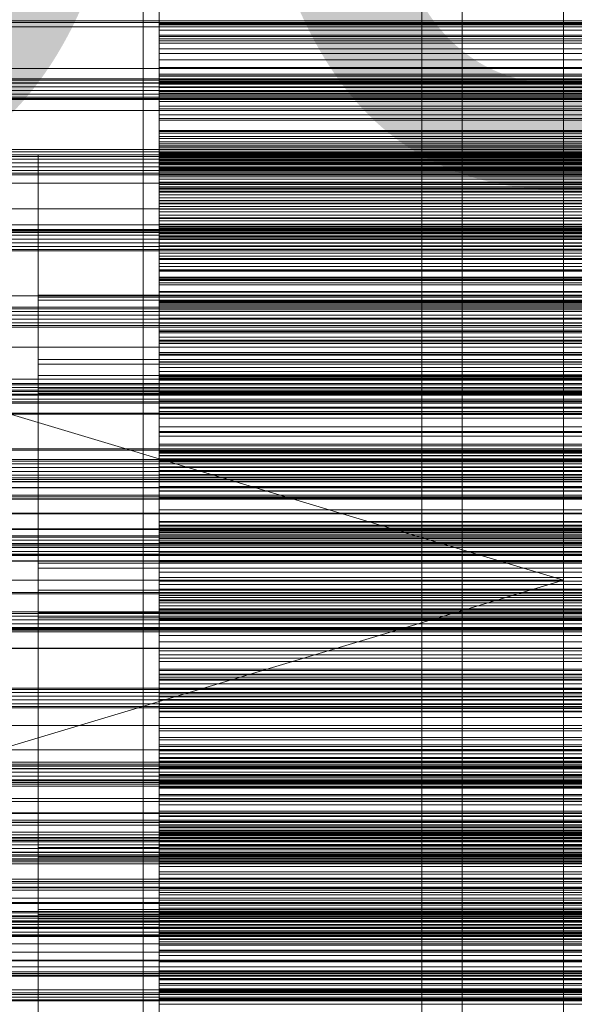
# Model space of a CAD drawing. Header units: millimetres. Extents: x -4395 to 65662, y -65530 to 6847.
# Tile 311 of 656: x 515 to 653, y -34305 to -34061. Entities that reach past the tile are written whole.
import ezdxf

# ---------------------------------------------------------------- set-up
doc = ezdxf.new("R2010")
doc.units = ezdxf.units.MM
for name, color, linetype, lineweight in [('COTAS_O', 1, 'Continuous', 0), ('COTAS_P', 1, 'Continuous', 0), ('frontal_briquetadora', 7, 'Continuous', 0), ('frontal_C02', 7, 'Continuous', 0), ('frontal_C03', 7, 'Continuous', 0), ('frontal_mezcladora', 7, 'Continuous', 0), ('frontal_secador', 7, 'Continuous', 0)]:
    doc.layers.add(name, color=color, linetype=linetype, lineweight=lineweight)
doc.dimstyles.new('R19_100', dxfattribs={"dimtxt": 250, "dimasz": 150, "dimexe": 150, "dimexo": 80, "dimgap": 100, "dimtad": 1, "dimtih": 1, "dimtoh": 1, "dimdsep": 46, "dimcen": 0.09, "dimadec": 0, "dimazin": 0, "dimtfac": 1, "dimtdec": 4, "dimtofl": 0, "dimtmove": 0, "dimatfit": 3, "dimfxl": 1, "dimtolj": 1, "dimtzin": 0, "dimarcsym": 0})

# ---------------------------------------------------------------- blocks, each defined once
blk = doc.blocks.new('DIM_R33_43')
at = {"layer": 'COTAS_O'}
for p, q in [((-1725, -33700), (-1575, -33655)), ((1725, -33700), (1575, -33655)), ((-1725, -34400), (-1725, -33700)), ((-1725, -33700), (1725, -33700)), ((-1725, -33700), (-1575, -33745)), ((1725, -33700), (1575, -33745)), ((1725, -34400), (1725, -33700))]:
    blk.add_line(p, q, dxfattribs=at)
blk.add_text('3450 O', height=250, dxfattribs=at).set_placement((0, -33600))
blk = doc.blocks.new('DIM_R33_44')
at = {"layer": 'COTAS_P'}
for p, q in [((-150, -32200), (550, -32200)), ((550, -32200), (505, -32350)), ((550, -34800), (550, -32200)), ((550, -32200), (595, -32350)), ((550, -34800), (505, -34650)), ((550, -34800), (595, -34650)), ((-150, -34800), (550, -34800))]:
    blk.add_line(p, q, dxfattribs=at)
blk.add_text('2600 P', height=250, rotation=90, dxfattribs=at).set_placement((450, -33500))
blk = doc.blocks.new('DIM_R33_47')
at = {"layer": 'COTAS_O'}
for p, q in [((-650, -34200), (-500, -34155)), ((650, -34200), (500, -34155)), ((-650, -34900), (-650, -34200)), ((-650, -34200), (650, -34200)), ((-650, -34200), (-500, -34245)), ((650, -34200), (500, -34245)), ((650, -34900), (650, -34200))]:
    blk.add_line(p, q, dxfattribs=at)
blk.add_text('1300 O', height=250, dxfattribs=at).set_placement((0, -34100))

msp = doc.modelspace()

# ---------------------------------------------------------------- linework, layer by layer
at = {"layer": 'frontal_briquetadora'}
for p, q in [((550, -34062.66), (550, -34048.703)), ((550, -34065.181), (550, -34050.982)), ((550, -34053.343), (550, -34065.238)), ((550, -34054.391), (550, -34066.654)), ((550, -34068.572), (550, -34055.971)), ((550, -34065.565), (550, -34057.376)), ((550, -34062.309), (550, -34058.334)), ((550, -34067.177), (550, -34058.719)), ((550, -34060.778), (550, -34074.849)), ((550, -34061.366), (550, -34062.574)), ((550, -34066.121), (550, -34062.309)), ((750, -34062.309), (550, -34062.309)), ((750, -34062.574), (550, -34062.574)), ((550, -34062.574), (550, -34063.966)), ((550, -34076.872), (550, -34062.66)), ((550, -34062.66), (750, -34062.66)), ((750, -34063.966), (550, -34063.966)), ((550, -34063.966), (550, -34065.565)), ((550, -34079.226), (550, -34065.181)), ((550, -34065.181), (750, -34065.181)), ((550, -34065.238), (550, -34075.388)), ((550, -34065.238), (750, -34065.238)), ((750, -34065.565), (550, -34065.565)), ((550, -34069.755), (550, -34066.121)), ((750, -34066.121), (550, -34066.121)), ((550, -34066.654), (550, -34077.28)), ((550, -34066.654), (750, -34066.654)), ((550, -34071.299), (550, -34067.177)), ((750, -34067.177), (550, -34067.177)), ((550, -34079.648), (550, -34068.572)), ((550, -34068.572), (750, -34068.572)), ((550, -34073.184), (550, -34069.755)), ((750, -34069.755), (550, -34069.755)), ((550, -34075.275), (550, -34071.299)), ((750, -34071.299), (550, -34071.299)), ((550, -34081.632), (550, -34073.184)), ((750, -34073.184), (550, -34073.184)), ((550, -34074.849), (550, -34089.04)), ((550, -34074.849), (750, -34074.849)), ((550, -34079.097), (550, -34075.275)), ((750, -34075.275), (550, -34075.275)), ((550, -34075.388), (550, -34083.402)), ((550, -34075.388), (750, -34075.388)), ((550, -34084.911), (550, -34076.214)), ((750, -34076.214), (550, -34076.214)), ((550, -34076.214), (550, -34076.693)), ((750, -34076.693), (550, -34076.693)), ((550, -34076.693), (550, -34077.327)), ((550, -34090.793), (550, -34076.872)), ((550, -34076.872), (750, -34076.872)), ((550, -34077.28), (550, -34085.86)), ((550, -34077.28), (750, -34077.28)), ((750, -34077.327), (550, -34077.327)), ((550, -34077.327), (550, -34078.126)), ((750, -34078.126), (550, -34078.126)), ((550, -34078.126), (550, -34079.098)), ((550, -34082.751), (550, -34079.097)), ((750, -34079.098), (550, -34079.098)), ((550, -34079.098), (550, -34080.258)), ((550, -34092.577), (550, -34079.226)), ((550, -34079.226), (750, -34079.226)), ((550, -34088.773), (550, -34079.648)), ((550, -34079.648), (750, -34079.648)), ((750, -34080.258), (550, -34080.258)), ((550, -34080.258), (550, -34081.632)), ((750, -34081.632), (550, -34081.632)), ((550, -34086.22), (550, -34082.751)), ((750, -34082.751), (550, -34082.751)), ((550, -34083.402), (550, -34088.971)), ((550, -34083.402), (750, -34083.402)), ((550, -34088.88), (550, -34084.911)), ((750, -34084.911), (550, -34084.911)), ((550, -34085.86), (550, -34092.064)), ((550, -34085.86), (750, -34085.86)), ((550, -34089.479), (550, -34086.22)), ((750, -34086.22), (550, -34086.22)), ((550, -34095.598), (550, -34088.773)), ((550, -34088.773), (750, -34088.773)), ((550, -34092.698), (550, -34088.88)), ((750, -34088.88), (550, -34088.88)), ((550, -34088.971), (550, -34090.256)), ((550, -34088.971), (750, -34088.971)), ((550, -34089.04), (550, -34102.804)), ((550, -34089.04), (750, -34089.04)), ((550, -34098.165), (550, -34089.479)), ((750, -34089.479), (550, -34089.479)), ((550, -34090.256), (550, -34091.623)), ((550, -34090.256), (750, -34090.256)), ((550, -34103.889), (550, -34090.793)), ((550, -34090.793), (750, -34090.793)), ((550, -34091.623), (550, -34093.074)), ((550, -34091.623), (750, -34091.623)), ((550, -34092.064), (550, -34093.54)), ((550, -34092.064), (750, -34092.064)), ((550, -34104.721), (550, -34092.577)), ((550, -34092.577), (750, -34092.577)), ((550, -34096.357), (550, -34092.698)), ((750, -34092.698), (550, -34092.698)), ((550, -34093.074), (550, -34094.607)), ((550, -34093.074), (750, -34093.074)), ((550, -34093.54), (550, -34095.098)), ((550, -34093.54), (750, -34093.54)), ((520, -34096.156), (520, -34095.002)), ((520, -34095.002), (520, -34095.959)), ((520, -34097.371), (520, -34095.264)), ((520, -34095.959), (520, -34099.014)), ((520, -34099.407), (520, -34096.156)), ((550, -34103.103), (550, -34094.189)), ((750, -34094.189), (550, -34094.189)), ((550, -34094.189), (550, -34094.417)), ((750, -34094.417), (550, -34094.417)), ((550, -34094.417), (550, -34094.804)), ((550, -34094.607), (550, -34096.221)), ((550, -34094.607), (750, -34094.607)), ((750, -34094.804), (550, -34094.804)), ((550, -34094.804), (550, -34095.36)), ((550, -34095.959), (550, -34095.002)), ((550, -34095.002), (550, -34096.156)), ((550, -34095.098), (550, -34096.737)), ((550, -34095.098), (750, -34095.098)), ((550, -34097.371), (550, -34095.264)), ((750, -34095.36), (550, -34095.36)), ((550, -34095.36), (550, -34096.093)), ((550, -34097.262), (550, -34095.598)), ((550, -34095.598), (750, -34095.598)), ((550, -34099.014), (550, -34095.959)), ((750, -34096.093), (550, -34096.093)), ((550, -34096.093), (550, -34097.02)), ((550, -34096.156), (550, -34099.407)), ((550, -34096.221), (550, -34097.916)), ((550, -34096.221), (750, -34096.221)), ((520, -34101.561), (520, -34097.371)), ((550, -34099.843), (550, -34096.357)), ((750, -34096.357), (550, -34096.357)), ((550, -34096.737), (550, -34098.457)), ((550, -34096.737), (750, -34096.737)), ((750, -34097.02), (550, -34097.02)), ((550, -34097.02), (550, -34098.165)), ((550, -34099.007), (550, -34097.262)), ((550, -34097.262), (750, -34097.262)), ((550, -34101.561), (550, -34097.371)), ((550, -34097.916), (550, -34099.69)), ((550, -34097.916), (750, -34097.916)), ((750, -34098.165), (550, -34098.165)), ((550, -34098.457), (550, -34100.257)), ((550, -34098.457), (750, -34098.457)), ((520, -34099.014), (520, -34104.133)), ((520, -34104.716), (520, -34099.407)), ((550, -34100.831), (550, -34099.007)), ((550, -34099.007), (750, -34099.007)), ((550, -34104.133), (550, -34099.014)), ((550, -34099.407), (550, -34104.716)), ((550, -34099.69), (550, -34101.544)), ((550, -34099.69), (750, -34099.69)), ((550, -34103.14), (550, -34099.843)), ((750, -34099.843), (550, -34099.843)), ((550, -34100.257), (550, -34102.135)), ((550, -34100.257), (750, -34100.257)), ((550, -34102.733), (550, -34100.831)), ((550, -34100.831), (750, -34100.831)), ((520, -34107.784), (520, -34101.561)), ((550, -34101.544), (550, -34103.477)), ((550, -34101.544), (750, -34101.544)), ((550, -34107.784), (550, -34101.561)), ((550, -34102.135), (550, -34104.091)), ((550, -34102.135), (750, -34102.135)), ((550, -34104.714), (550, -34102.733)), ((550, -34102.733), (750, -34102.733)), ((550, -34102.804), (550, -34115.613)), ((550, -34102.804), (750, -34102.804)), ((550, -34106.909), (550, -34103.103)), ((750, -34103.103), (550, -34103.103)), ((550, -34106.22), (550, -34103.14)), ((750, -34103.14), (550, -34103.14)), ((550, -34103.477), (550, -34105.486)), ((550, -34103.477), (750, -34103.477)), ((520, -34104.133), (520, -34111.255)), ((520, -34112.022), (520, -34104.716)), ((550, -34115.656), (550, -34103.889)), ((550, -34103.889), (750, -34103.889)), ((550, -34104.091), (550, -34106.125)), ((550, -34104.091), (750, -34104.091)), ((550, -34111.255), (550, -34104.133)), ((550, -34106.771), (550, -34104.714)), ((550, -34104.714), (750, -34104.714)), ((550, -34104.716), (550, -34112.022)), ((550, -34115.191), (550, -34104.721)), ((550, -34104.721), (750, -34104.721)), ((550, -34105.486), (550, -34107.573)), ((550, -34105.486), (750, -34105.486)), ((520, -34115.968), (520, -34107.784)), ((550, -34106.125), (550, -34108.235)), ((550, -34106.125), (750, -34106.125)), ((550, -34115.124), (550, -34106.22)), ((750, -34106.22), (550, -34106.22)), ((550, -34108.904), (550, -34106.771)), ((550, -34106.771), (750, -34106.771)), ((550, -34110.56), (550, -34106.909)), ((750, -34106.909), (550, -34106.909)), ((550, -34107.573), (550, -34109.735)), ((550, -34107.573), (750, -34107.573)), ((550, -34115.968), (550, -34107.784)), ((550, -34108.235), (550, -34110.42)), ((550, -34108.235), (750, -34108.235)), ((550, -34111.113), (550, -34108.904)), ((550, -34108.904), (750, -34108.904)), ((550, -34109.735), (550, -34111.971)), ((550, -34109.735), (750, -34109.735)), ((550, -34110.42), (550, -34112.679)), ((550, -34110.42), (750, -34110.42)), ((550, -34114.047), (550, -34110.56)), ((750, -34110.56), (550, -34110.56)), ((520, -34111.255), (520, -34120.296)), ((520, -34121.239), (520, -34112.022)), ((550, -34113.395), (550, -34111.113)), ((550, -34111.113), (750, -34111.113)), ((550, -34120.296), (550, -34111.255)), ((550, -34111.971), (550, -34114.281)), ((550, -34111.971), (750, -34111.971)), ((550, -34112.022), (550, -34121.239)), ((550, -34112.599), (550, -34112.576)), ((750, -34112.576), (550, -34112.576)), ((550, -34112.576), (550, -34112.716)), ((550, -34121.71), (550, -34112.599)), ((750, -34112.599), (550, -34112.599)), ((550, -34112.679), (550, -34115.012)), ((550, -34112.679), (750, -34112.679)), ((750, -34112.716), (550, -34112.716)), ((550, -34112.716), (550, -34113.027)), ((750, -34113.027), (550, -34113.027)), ((550, -34113.027), (550, -34113.519)), ((550, -34115.75), (550, -34113.395)), ((550, -34113.395), (750, -34113.395)), ((750, -34113.519), (550, -34113.519)), ((550, -34113.519), (550, -34114.21)), ((550, -34117.358), (550, -34114.047)), ((750, -34114.047), (550, -34114.047)), ((750, -34114.21), (550, -34114.21)), ((550, -34114.21), (550, -34115.124)), ((550, -34114.281), (550, -34116.664)), ((550, -34114.281), (750, -34114.281)), ((550, -34115.012), (550, -34117.417)), ((550, -34115.012), (750, -34115.012)), ((750, -34115.124), (550, -34115.124)), ((550, -34123.584), (550, -34115.191)), ((550, -34115.191), (750, -34115.191)), ((550, -34115.613), (550, -34126.974)), ((550, -34115.613), (750, -34115.613)), ((550, -34125.641), (550, -34115.656)), ((550, -34115.656), (750, -34115.656)), ((550, -34118.177), (550, -34115.75)), ((550, -34115.75), (750, -34115.75)), ((520, -34126.016), (520, -34115.968)), ((520, -34120.227), (520, -34117.813)), ((520, -34120.031), (520, -34117.866)), ((520, -34117.866), (520, -34118.139)), ((520, -34118.139), (520, -34120.796)), ((550, -34126.016), (550, -34115.968)), ((550, -34116.664), (550, -34119.118)), ((550, -34116.664), (750, -34116.664)), ((550, -34120.474), (550, -34117.358)), ((750, -34117.358), (550, -34117.358)), ((550, -34117.417), (550, -34119.893)), ((550, -34117.417), (750, -34117.417)), ((550, -34120.675), (550, -34118.177)), ((550, -34118.177), (750, -34118.177)), ((520, -34124.205), (520, -34120.031)), ((520, -34124.576), (520, -34120.227)), ((520, -34120.296), (520, -34131.152)), ((550, -34119.118), (550, -34126.503)), ((550, -34119.118), (750, -34119.118)), ((550, -34119.893), (550, -34122.44)), ((550, -34119.893), (750, -34119.893)), ((550, -34131.152), (550, -34120.296)), ((550, -34123.368), (550, -34120.474)), ((750, -34120.474), (550, -34120.474)), ((520, -34120.796), (520, -34125.31)), ((520, -34132.258), (520, -34121.239)), ((550, -34123.243), (550, -34120.675)), ((550, -34120.675), (750, -34120.675)), ((550, -34121.239), (550, -34132.258)), ((550, -34125.343), (550, -34121.71)), ((750, -34121.71), (550, -34121.71)), ((550, -34122.44), (550, -34125.055)), ((550, -34122.44), (750, -34122.44)), ((520, -34129.561), (520, -34124.205)), ((520, -34130), (520, -34124.576)), ((520, -34125.31), (520, -34130.788)), ((550, -34125.879), (550, -34123.243)), ((550, -34123.243), (750, -34123.243)), ((550, -34132.468), (550, -34123.368)), ((750, -34123.368), (550, -34123.368)), ((550, -34129.579), (550, -34123.584)), ((550, -34123.584), (750, -34123.584)), ((550, -34125.055), (550, -34133.026)), ((550, -34125.055), (750, -34125.055)), ((550, -34128.818), (550, -34125.343)), ((750, -34125.343), (550, -34125.343)), ((520, -34137.811), (520, -34126.016)), ((550, -34133.462), (550, -34125.641)), ((550, -34125.641), (750, -34125.641)), ((550, -34128.583), (550, -34125.879)), ((550, -34125.879), (750, -34125.879)), ((550, -34137.811), (550, -34126.016)), ((550, -34126.503), (550, -34131.376)), ((550, -34126.503), (750, -34126.503)), ((550, -34126.974), (550, -34136.452)), ((550, -34126.974), (750, -34126.974)), ((520, -34129.561), (750, -34129.561)), ((520, -34135.039), (520, -34129.561)), ((520, -34130), (750, -34130)), ((520, -34130), (520, -34135.424)), ((550, -34131.352), (550, -34128.583)), ((550, -34128.583), (750, -34128.583)), ((550, -34132.125), (550, -34128.818)), ((750, -34128.818), (550, -34128.818)), ((550, -34132.944), (550, -34129.579)), ((550, -34129.579), (750, -34129.579)), ((520, -34130.788), (750, -34130.788)), ((520, -34130.788), (520, -34136.144)), ((520, -34131.152), (520, -34143.694)), ((520, -34144.951), (520, -34132.258)), ((550, -34131.126), (550, -34131.018)), ((750, -34131.018), (550, -34131.018)), ((550, -34131.018), (550, -34131.084)), ((750, -34131.084), (550, -34131.084)), ((550, -34131.084), (550, -34131.335)), ((550, -34131.4), (550, -34131.126)), ((750, -34131.126), (550, -34131.126)), ((550, -34143.694), (550, -34131.152)), ((750, -34131.335), (550, -34131.335)), ((550, -34131.335), (550, -34131.787)), ((550, -34139.891), (550, -34131.352)), ((550, -34131.352), (750, -34131.352)), ((550, -34131.376), (550, -34133.551)), ((550, -34131.376), (750, -34131.376)), ((550, -34140.685), (550, -34131.4)), ((750, -34131.4), (550, -34131.4)), ((750, -34131.787), (550, -34131.787)), ((550, -34131.787), (550, -34132.468)), ((550, -34135.252), (550, -34132.125)), ((750, -34132.125), (550, -34132.125)), ((550, -34132.258), (550, -34144.951)), ((750, -34132.468), (550, -34132.468)), ((520, -34135.877), (520, -34133.712)), ((520, -34133.712), (520, -34133.985)), ((520, -34133.985), (520, -34136.641)), ((520, -34139.553), (520, -34135.039)), ((550, -34133.551), (550, -34132.944)), ((550, -34132.944), (750, -34132.944)), ((550, -34133.026), (550, -34138.548)), ((550, -34133.026), (750, -34133.026)), ((550, -34138.817), (550, -34133.462)), ((550, -34133.462), (750, -34133.462)), ((550, -34133.551), (750, -34133.551)), ((550, -34138.18), (550, -34135.252)), ((750, -34135.252), (550, -34135.252)), ((520, -34135.424), (520, -34139.773)), ((520, -34140.051), (520, -34135.877)), ((520, -34136.144), (520, -34140.318)), ((520, -34136.641), (520, -34141.156)), ((520, -34139.653), (520, -34137.24)), ((550, -34136.452), (550, -34143.68)), ((550, -34136.452), (750, -34136.452)), ((520, -34151.214), (520, -34137.811)), ((520, -34142.21), (520, -34139.553)), ((520, -34144.003), (520, -34139.653)), ((520, -34139.773), (520, -34142.187)), ((520, -34145.407), (520, -34140.051)), ((550, -34151.214), (550, -34137.811)), ((550, -34140.882), (550, -34138.18)), ((750, -34138.18), (550, -34138.18)), ((550, -34138.548), (550, -34141.41)), ((550, -34138.548), (750, -34138.548)), ((550, -34141.501), (550, -34138.817)), ((550, -34138.817), (750, -34138.817)), ((550, -34146.05), (550, -34139.891)), ((550, -34139.891), (750, -34139.891)), ((520, -34140.318), (520, -34142.483)), ((520, -34142.991), (520, -34140.827)), ((520, -34140.827), (520, -34141.1)), ((520, -34141.1), (520, -34143.756)), ((520, -34141.156), (520, -34146.634)), ((520, -34142.483), (520, -34142.21)), ((550, -34144.137), (550, -34140.685)), ((750, -34140.685), (550, -34140.685)), ((550, -34150.155), (550, -34140.882)), ((750, -34140.882), (550, -34140.882)), ((550, -34141.41), (550, -34141.501)), ((550, -34141.41), (750, -34141.41)), ((550, -34141.501), (750, -34141.501)), ((520, -34147.165), (520, -34142.991)), ((520, -34143.694), (520, -34157.775)), ((520, -34143.756), (520, -34148.271)), ((520, -34149.426), (520, -34144.003)), ((520, -34159.169), (520, -34144.951)), ((550, -34143.68), (550, -34148.383)), ((550, -34143.68), (750, -34143.68)), ((550, -34157.775), (550, -34143.694)), ((550, -34147.428), (550, -34144.137)), ((750, -34144.137), (550, -34144.137)), ((550, -34145.452), (550, -34144.381)), ((550, -34144.381), (550, -34146.095)), ((550, -34144.381), (750, -34144.381)), ((550, -34144.951), (550, -34159.169)), ((520, -34145.407), (750, -34145.407)), ((520, -34150.885), (520, -34145.407)), ((520, -34146.634), (750, -34146.634)), ((520, -34146.634), (520, -34151.99)), ((520, -34152.522), (520, -34147.165)), ((550, -34149.267), (550, -34145.452)), ((550, -34145.452), (750, -34145.452)), ((550, -34149.591), (550, -34146.05)), ((550, -34146.05), (750, -34146.05)), ((550, -34146.095), (550, -34150.529)), ((550, -34146.095), (750, -34146.095)), ((550, -34150.547), (550, -34147.428)), ((750, -34147.428), (550, -34147.428)), ((520, -34148.271), (520, -34153.748)), ((520, -34149.426), (750, -34149.426)), ((520, -34149.426), (520, -34154.85)), ((550, -34148.383), (550, -34150.379)), ((550, -34148.383), (750, -34148.383)), ((550, -34155.68), (550, -34149.267)), ((550, -34149.267), (750, -34149.267)), ((550, -34149.667), (550, -34149.488)), ((750, -34149.488), (550, -34149.488)), ((750, -34149.496), (550, -34149.496)), ((550, -34149.496), (550, -34149.71)), ((550, -34150.379), (550, -34149.591)), ((550, -34149.591), (750, -34149.591)), ((550, -34150.023), (550, -34149.667)), ((750, -34149.667), (550, -34149.667)), ((750, -34149.71), (550, -34149.71)), ((550, -34149.71), (550, -34150.155)), ((520, -34155.399), (520, -34150.885)), ((520, -34166.069), (520, -34151.214)), ((520, -34151.99), (520, -34156.164)), ((550, -34150.548), (550, -34150.023)), ((750, -34150.023), (550, -34150.023)), ((750, -34150.155), (550, -34150.155)), ((550, -34150.379), (750, -34150.379)), ((550, -34150.529), (550, -34157.512)), ((550, -34150.529), (750, -34150.529)), ((550, -34153.483), (550, -34150.547)), ((550, -34159.984), (550, -34150.548)), ((750, -34150.548), (550, -34150.548)), ((550, -34166.069), (550, -34151.214)), ((520, -34152.522), (750, -34152.522)), ((520, -34157.999), (520, -34152.522)), ((520, -34153.748), (750, -34153.748)), ((520, -34153.748), (520, -34159.105)), ((550, -34156.216), (550, -34153.483)), ((750, -34153.483), (550, -34153.483)), ((520, -34154.85), (520, -34159.199)), ((520, -34158.056), (520, -34155.399)), ((520, -34156.164), (520, -34158.329)), ((550, -34164.444), (550, -34155.68)), ((550, -34155.68), (750, -34155.68)), ((550, -34158.718), (550, -34156.216)), ((750, -34156.216), (550, -34156.216)), ((520, -34157.775), (520, -34173.231)), ((520, -34162.514), (520, -34157.999)), ((520, -34158.329), (520, -34158.056)), ((520, -34159.105), (520, -34163.279)), ((520, -34174.744), (520, -34159.169)), ((520, -34159.199), (520, -34161.613)), ((550, -34158.289), (550, -34157.269)), ((550, -34157.269), (550, -34159.034)), ((550, -34157.269), (750, -34157.269)), ((550, -34157.512), (550, -34166.775)), ((550, -34157.512), (750, -34157.512)), ((550, -34173.231), (550, -34157.775)), ((550, -34162.055), (550, -34158.289)), ((550, -34158.289), (750, -34158.289)), ((550, -34168.143), (550, -34158.718)), ((750, -34158.718), (550, -34158.718)), ((550, -34159.034), (550, -34163.517)), ((550, -34159.034), (750, -34159.034)), ((550, -34159.169), (550, -34174.744)), ((550, -34163.247), (550, -34159.984)), ((750, -34159.984), (550, -34159.984)), ((520, -34165.17), (520, -34162.514)), ((520, -34163.279), (520, -34165.443)), ((550, -34168.422), (550, -34162.055)), ((550, -34162.055), (750, -34162.055)), ((550, -34166.345), (550, -34163.247)), ((750, -34163.247), (550, -34163.247)), ((550, -34163.517), (550, -34170.544)), ((550, -34163.517), (750, -34163.517)), ((550, -34175.223), (550, -34164.444)), ((550, -34164.444), (750, -34164.444)), ((520, -34165.443), (520, -34165.17)), ((520, -34182.2), (520, -34166.069)), ((550, -34182.2), (550, -34166.069)), ((550, -34169.27), (550, -34166.345)), ((750, -34166.345), (550, -34166.345)), ((550, -34166.775), (550, -34177.964)), ((550, -34166.775), (750, -34166.775)), ((550, -34167.96), (550, -34167.934)), ((750, -34167.934), (550, -34167.934)), ((550, -34167.934), (550, -34168.143)), ((550, -34168.194), (550, -34167.96)), ((750, -34167.96), (550, -34167.96)), ((750, -34168.143), (550, -34168.143)), ((550, -34168.618), (550, -34168.194)), ((750, -34168.194), (550, -34168.194)), ((550, -34177.146), (550, -34168.422)), ((550, -34168.422), (750, -34168.422)), ((550, -34169.222), (550, -34168.618)), ((750, -34168.618), (550, -34168.618)), ((550, -34169.995), (550, -34169.222)), ((750, -34169.222), (550, -34169.222)), ((550, -34172.006), (550, -34169.27)), ((750, -34169.27), (550, -34169.27)), ((550, -34179.561), (550, -34169.995)), ((750, -34169.995), (550, -34169.995)), ((550, -34170.764), (550, -34170.441)), ((550, -34170.441), (550, -34172.896)), ((550, -34170.441), (750, -34170.441)), ((550, -34170.544), (550, -34179.847)), ((550, -34170.544), (750, -34170.544)), ((550, -34173.853), (550, -34170.764)), ((550, -34170.764), (750, -34170.764)), ((520, -34173.231), (520, -34189.88)), ((550, -34174.538), (550, -34172.006)), ((750, -34172.006), (550, -34172.006)), ((550, -34172.896), (550, -34178.035)), ((550, -34172.896), (750, -34172.896)), ((550, -34189.88), (550, -34173.231)), ((550, -34179.589), (550, -34173.853)), ((550, -34173.853), (750, -34173.853)), ((520, -34191.495), (520, -34174.744)), ((550, -34176.835), (550, -34174.538)), ((750, -34174.538), (550, -34174.538)), ((550, -34174.744), (550, -34191.495)), ((550, -34187.602), (550, -34175.223)), ((550, -34175.223), (750, -34175.223)), ((520, -34178.883), (520, -34177)), ((520, -34178.061), (520, -34177.118)), ((520, -34177.118), (520, -34179.937)), ((520, -34182.729), (520, -34178.061)), ((520, -34184.46), (520, -34178.883)), ((550, -34186.389), (550, -34176.835)), ((750, -34176.835), (550, -34176.835)), ((550, -34187.891), (550, -34177.146)), ((550, -34177.146), (750, -34177.146)), ((550, -34177.964), (550, -34190.647)), ((550, -34177.964), (750, -34177.964)), ((550, -34178.035), (550, -34185.66)), ((550, -34178.035), (750, -34178.035)), ((520, -34179.937), (520, -34186.409)), ((550, -34182.626), (550, -34179.561)), ((750, -34179.561), (550, -34179.561)), ((550, -34187.752), (550, -34179.589)), ((550, -34179.589), (750, -34179.589)), ((550, -34179.847), (550, -34191.067)), ((550, -34179.847), (750, -34179.847)), ((520, -34199.42), (520, -34182.2)), ((520, -34190.943), (520, -34182.729)), ((550, -34199.42), (550, -34182.2)), ((550, -34185.525), (550, -34182.626)), ((750, -34182.626), (550, -34182.626)), ((520, -34186.282), (520, -34184.117)), ((520, -34184.117), (520, -34184.39)), ((520, -34184.39), (520, -34187.047)), ((520, -34193.516), (520, -34184.46)), ((520, -34190.456), (520, -34186.282)), ((550, -34188.246), (550, -34185.525)), ((750, -34185.525), (550, -34185.525)), ((550, -34185.66), (550, -34195.479)), ((550, -34185.66), (750, -34185.66)), ((550, -34186.417), (550, -34186.389)), ((750, -34186.389), (550, -34186.389)), ((520, -34186.409), (520, -34196.286)), ((520, -34187.047), (520, -34191.561)), ((550, -34186.682), (550, -34186.417)), ((750, -34186.417), (550, -34186.417)), ((550, -34187.157), (550, -34186.682)), ((750, -34186.682), (550, -34186.682)), ((550, -34187.826), (550, -34187.157)), ((750, -34187.157), (550, -34187.157)), ((550, -34201.105), (550, -34187.602)), ((550, -34187.602), (750, -34187.602)), ((550, -34198.027), (550, -34187.752)), ((550, -34187.752), (750, -34187.752)), ((550, -34188.675), (550, -34187.826)), ((750, -34187.826), (550, -34187.826)), ((550, -34200.244), (550, -34187.891)), ((550, -34187.891), (750, -34187.891)), ((550, -34190.778), (550, -34188.246)), ((750, -34188.246), (550, -34188.246)), ((550, -34189.695), (550, -34188.675)), ((750, -34188.675), (550, -34188.675)), ((520, -34189.88), (520, -34207.527)), ((520, -34192.727), (520, -34190.313)), ((520, -34195.812), (520, -34190.456)), ((520, -34202.387), (520, -34190.943)), ((550, -34199.367), (550, -34189.695)), ((750, -34189.695), (550, -34189.695)), ((550, -34207.527), (550, -34189.88)), ((550, -34190.647), (550, -34204.338)), ((550, -34190.647), (750, -34190.647)), ((550, -34193.102), (550, -34190.778)), ((750, -34190.778), (550, -34190.778)), ((550, -34191.067), (550, -34203.774)), ((550, -34191.067), (750, -34191.067)), ((520, -34209.225), (520, -34191.495)), ((520, -34191.561), (520, -34197.039)), ((520, -34197.076), (520, -34192.727)), ((520, -34205.704), (520, -34193.516)), ((550, -34191.495), (550, -34209.225)), ((550, -34195.188), (550, -34193.102)), ((750, -34193.102), (550, -34193.102)), ((520, -34195.812), (750, -34195.812)), ((520, -34201.29), (520, -34195.812)), ((550, -34204.848), (550, -34195.188)), ((750, -34195.188), (550, -34195.188)), ((550, -34195.479), (550, -34207.113)), ((550, -34195.479), (750, -34195.479)), ((520, -34196.286), (520, -34209.187)), ((520, -34198.605), (520, -34196.441)), ((520, -34196.441), (520, -34196.713)), ((520, -34196.713), (520, -34199.37)), ((520, -34197.039), (750, -34197.039)), ((520, -34197.039), (520, -34202.395)), ((520, -34202.5), (520, -34197.076)), ((550, -34210.021), (550, -34198.027)), ((550, -34198.027), (750, -34198.027)), ((520, -34202.779), (520, -34198.605)), ((520, -34199.37), (520, -34203.885)), ((520, -34217.526), (520, -34199.42)), ((550, -34202.228), (550, -34199.367)), ((750, -34199.367), (550, -34199.367)), ((550, -34217.526), (550, -34199.42)), ((550, -34213.731), (550, -34200.244)), ((550, -34200.244), (750, -34200.244)), ((520, -34205.804), (520, -34201.29)), ((520, -34216.621), (520, -34202.387)), ((520, -34202.395), (520, -34206.569)), ((520, -34202.5), (750, -34202.5)), ((520, -34202.5), (520, -34207.924)), ((520, -34208.136), (520, -34202.779)), ((550, -34208.173), (550, -34201.105)), ((550, -34201.105), (750, -34201.105)), ((550, -34204.919), (550, -34202.228)), ((750, -34202.228), (550, -34202.228)), ((520, -34203.885), (520, -34209.362)), ((520, -34220.554), (520, -34205.704)), ((520, -34208.461), (520, -34205.804)), ((550, -34203.774), (550, -34217.478)), ((550, -34203.774), (750, -34203.774)), ((550, -34204.338), (550, -34218.51)), ((550, -34204.338), (750, -34204.338)), ((550, -34205.112), (550, -34204.848)), ((750, -34204.848), (550, -34204.848)), ((550, -34207.432), (550, -34204.919)), ((750, -34204.919), (550, -34204.919)), ((550, -34205.616), (550, -34205.112)), ((750, -34205.112), (550, -34205.112)), ((550, -34206.333), (550, -34205.616)), ((750, -34205.616), (550, -34205.616)), ((520, -34206.569), (520, -34208.734)), ((520, -34207.527), (520, -34225.965)), ((520, -34207.924), (520, -34212.273)), ((520, -34208.136), (750, -34208.136)), ((520, -34213.613), (520, -34208.136)), ((550, -34207.243), (550, -34206.333)), ((750, -34206.333), (550, -34206.333)), ((550, -34207.113), (550, -34220.117)), ((550, -34207.113), (750, -34207.113)), ((550, -34208.336), (550, -34207.243)), ((750, -34207.243), (550, -34207.243)), ((550, -34209.753), (550, -34207.432)), ((750, -34207.432), (550, -34207.432)), ((550, -34225.965), (550, -34207.527)), ((550, -34215.272), (550, -34208.173)), ((550, -34208.173), (750, -34208.173)), ((520, -34208.734), (520, -34208.461)), ((520, -34209.187), (520, -34224.618)), ((520, -34227.726), (520, -34209.225)), ((520, -34209.362), (750, -34209.362)), ((520, -34209.362), (520, -34214.719)), ((550, -34209.601), (550, -34208.336)), ((750, -34208.336), (550, -34208.336)), ((550, -34209.225), (550, -34227.726)), ((550, -34219.355), (550, -34209.601)), ((750, -34209.601), (550, -34209.601)), ((550, -34211.863), (550, -34209.753)), ((750, -34209.753), (550, -34209.753)), ((550, -34223.272), (550, -34210.021)), ((550, -34210.021), (750, -34210.021)), ((520, -34212.273), (520, -34214.687)), ((550, -34213.734), (550, -34211.863)), ((750, -34211.863), (550, -34211.863)), ((520, -34218.128), (520, -34213.613)), ((520, -34214.719), (520, -34218.892)), ((550, -34227.834), (550, -34213.731)), ((550, -34223.476), (550, -34213.734)), ((750, -34213.734), (550, -34213.734)), ((550, -34222.397), (550, -34215.272)), ((550, -34215.272), (750, -34215.272)), ((520, -34233.1), (520, -34216.621)), ((520, -34236.305), (520, -34217.526)), ((550, -34217.478), (550, -34224.611)), ((550, -34217.478), (750, -34217.478)), ((550, -34236.305), (550, -34217.526)), ((520, -34220.784), (520, -34218.128)), ((520, -34218.892), (520, -34221.057)), ((550, -34218.51), (550, -34232.619)), ((550, -34218.51), (750, -34218.51)), ((550, -34222.005), (550, -34219.355)), ((750, -34219.355), (550, -34219.355)), ((550, -34220.117), (550, -34233.99)), ((550, -34220.117), (750, -34220.117)), ((520, -34237.497), (520, -34220.554)), ((520, -34221.057), (520, -34220.784)), ((550, -34224.483), (550, -34222.005)), ((750, -34222.005), (550, -34222.005)), ((550, -34229.547), (550, -34222.397)), ((550, -34222.397), (750, -34222.397)), ((520, -34224.618), (520, -34241.985)), ((550, -34237.271), (550, -34223.272)), ((550, -34223.272), (750, -34223.272)), ((550, -34223.976), (550, -34223.476)), ((750, -34223.476), (550, -34223.476)), ((550, -34224.718), (550, -34223.976)), ((750, -34223.976), (550, -34223.976)), ((550, -34226.781), (550, -34224.483)), ((750, -34224.483), (550, -34224.483)), ((550, -34224.611), (550, -34231.767)), ((550, -34224.611), (750, -34224.611)), ((550, -34225.673), (550, -34224.718)), ((750, -34224.718), (550, -34224.718)), ((520, -34225.965), (520, -34244.978)), ((520, -34246.782), (520, -34227.726)), ((550, -34226.824), (550, -34225.673)), ((750, -34225.673), (550, -34225.673)), ((550, -34244.978), (550, -34225.965)), ((550, -34228.885), (550, -34226.781)), ((750, -34226.781), (550, -34226.781)), ((550, -34228.157), (550, -34226.824)), ((750, -34226.824), (550, -34226.824)), ((550, -34227.726), (550, -34246.782)), ((550, -34242.009), (550, -34227.834)), ((550, -34227.834), (750, -34227.834)), ((550, -34229.664), (550, -34228.157)), ((750, -34228.157), (550, -34228.157)), ((550, -34230.777), (550, -34228.885)), ((750, -34228.885), (550, -34228.885)), ((550, -34236.717), (550, -34229.547)), ((550, -34229.547), (750, -34229.547)), ((550, -34239.478), (550, -34229.664)), ((750, -34229.664), (550, -34229.664)), ((550, -34232.427), (550, -34230.777)), ((750, -34230.777), (550, -34230.777)), ((550, -34231.767), (550, -34238.943)), ((550, -34231.767), (750, -34231.767)), ((550, -34242.229), (550, -34232.427)), ((750, -34232.427), (550, -34232.427)), ((550, -34232.619), (550, -34236.673)), ((550, -34232.619), (750, -34232.619)), ((520, -34251.188), (520, -34233.1)), ((550, -34233.99), (550, -34241.171)), ((550, -34233.99), (750, -34233.99)), ((520, -34255.539), (520, -34236.305)), ((520, -34255.881), (520, -34237.497)), ((550, -34255.539), (550, -34236.305)), ((550, -34236.673), (550, -34240.744)), ((550, -34236.673), (750, -34236.673)), ((550, -34243.904), (550, -34236.717)), ((550, -34236.717), (750, -34236.717)), ((550, -34251.479), (550, -34237.271)), ((550, -34237.271), (750, -34237.271)), ((550, -34238.943), (550, -34246.135)), ((550, -34238.943), (750, -34238.943)), ((550, -34241.909), (550, -34239.478)), ((750, -34239.478), (550, -34239.478)), ((520, -34241.985), (520, -34260.62)), ((550, -34240.744), (550, -34244.831)), ((550, -34240.744), (750, -34240.744)), ((550, -34241.171), (550, -34248.367)), ((550, -34241.171), (750, -34241.171)), ((550, -34244.168), (550, -34241.909)), ((750, -34241.909), (550, -34241.909)), ((550, -34246.101), (550, -34242.009)), ((550, -34242.009), (750, -34242.009)), ((550, -34242.963), (550, -34242.229)), ((750, -34242.229), (550, -34242.229)), ((550, -34243.941), (550, -34242.963)), ((750, -34242.963), (550, -34242.963)), ((550, -34251.105), (550, -34243.904)), ((550, -34243.904), (750, -34243.904)), ((550, -34245.133), (550, -34243.941)), ((750, -34243.941), (550, -34243.941)), ((550, -34246.246), (550, -34244.168)), ((750, -34244.168), (550, -34244.168)), ((550, -34244.831), (550, -34248.931)), ((550, -34244.831), (750, -34244.831)), ((520, -34244.978), (520, -34264.342)), ((520, -34266.168), (520, -34246.782)), ((550, -34264.342), (550, -34244.978)), ((550, -34246.52), (550, -34245.133)), ((750, -34245.133), (550, -34245.133)), ((550, -34250.205), (550, -34246.101)), ((550, -34246.101), (750, -34246.101)), ((550, -34246.135), (550, -34253.34)), ((550, -34246.135), (750, -34246.135)), ((550, -34248.128), (550, -34246.246)), ((750, -34246.246), (550, -34246.246)), ((550, -34248.091), (550, -34246.52)), ((750, -34246.52), (550, -34246.52)), ((550, -34246.782), (550, -34266.168)), ((550, -34249.836), (550, -34248.091)), ((750, -34248.091), (550, -34248.091)), ((550, -34249.796), (550, -34248.128)), ((750, -34248.128), (550, -34248.128)), ((550, -34248.367), (550, -34255.575)), ((550, -34248.367), (750, -34248.367)), ((550, -34248.931), (550, -34253.043)), ((550, -34248.931), (750, -34248.931)), ((520, -34270.191), (520, -34251.188)), ((550, -34251.223), (550, -34249.796)), ((750, -34249.796), (550, -34249.796)), ((550, -34259.686), (550, -34249.836)), ((750, -34249.836), (550, -34249.836)), ((550, -34254.32), (550, -34250.205)), ((550, -34250.205), (750, -34250.205)), ((550, -34258.317), (550, -34251.105)), ((550, -34251.105), (750, -34251.105)), ((550, -34261.06), (550, -34251.223)), ((750, -34251.223), (550, -34251.223)), ((550, -34255.598), (550, -34251.479)), ((550, -34251.479), (750, -34251.479)), ((550, -34253.043), (550, -34257.165)), ((550, -34253.043), (750, -34253.043)), ((550, -34253.34), (550, -34260.554)), ((550, -34253.34), (750, -34253.34)), ((550, -34258.445), (550, -34254.32)), ((550, -34254.32), (750, -34254.32)), ((520, -34275), (520, -34255.539)), ((520, -34257.742), (520, -34255.577)), ((520, -34255.577), (520, -34255.85)), ((520, -34255.85), (520, -34258.506)), ((520, -34275), (520, -34255.881)), ((550, -34275), (550, -34255.539)), ((550, -34255.575), (550, -34262.792)), ((550, -34255.575), (750, -34255.575)), ((550, -34259.725), (550, -34255.598)), ((550, -34255.598), (750, -34255.598)), ((520, -34261.916), (520, -34257.742)), ((520, -34258.506), (520, -34263.021)), ((550, -34257.165), (550, -34261.296)), ((550, -34257.165), (750, -34257.165)), ((550, -34265.537), (550, -34258.317)), ((550, -34258.317), (750, -34258.317)), ((550, -34262.577), (550, -34258.445)), ((550, -34258.445), (750, -34258.445)), ((520, -34260.62), (520, -34279.809)), ((550, -34261.893), (550, -34259.686)), ((750, -34259.686), (550, -34259.686)), ((550, -34263.859), (550, -34259.725)), ((550, -34259.725), (750, -34259.725)), ((550, -34260.554), (550, -34267.776)), ((550, -34260.554), (750, -34260.554)), ((550, -34262.027), (550, -34261.06)), ((750, -34261.06), (550, -34261.06)), ((550, -34261.296), (550, -34265.432)), ((550, -34261.296), (750, -34261.296)), ((550, -34263.928), (550, -34261.893)), ((750, -34261.893), (550, -34261.893)), ((520, -34267.272), (520, -34261.916)), ((520, -34265.227), (520, -34262.813)), ((520, -34263.021), (520, -34268.499)), ((550, -34263.238), (550, -34262.027)), ((750, -34262.027), (550, -34262.027)), ((550, -34266.715), (550, -34262.577)), ((550, -34262.577), (750, -34262.577)), ((550, -34262.792), (550, -34270.015)), ((550, -34262.792), (750, -34262.792)), ((550, -34264.664), (550, -34263.238)), ((750, -34263.238), (550, -34263.238)), ((550, -34267.999), (550, -34263.859)), ((550, -34263.859), (750, -34263.859)), ((550, -34265.78), (550, -34263.928)), ((750, -34263.928), (550, -34263.928)), ((520, -34264.342), (520, -34283.832)), ((520, -34269.576), (520, -34265.227)), ((550, -34266.168), (520, -34266.168)), ((520, -34285.658), (520, -34266.168)), ((550, -34283.832), (550, -34264.342)), ((550, -34266.286), (550, -34264.664)), ((750, -34264.664), (550, -34264.664)), ((550, -34265.432), (550, -34269.572)), ((550, -34265.432), (750, -34265.432)), ((550, -34272.76), (550, -34265.537)), ((550, -34265.537), (750, -34265.537)), ((550, -34267.436), (550, -34265.78)), ((750, -34265.78), (550, -34265.78)), ((550, -34266.168), (550, -34285.658)), ((550, -34268.091), (550, -34266.286)), ((750, -34266.286), (550, -34266.286)), ((550, -34270.857), (550, -34266.715)), ((550, -34266.715), (750, -34266.715)), ((520, -34267.272), (750, -34267.272)), ((520, -34272.75), (520, -34267.272)), ((520, -34268.499), (750, -34268.499)), ((520, -34268.499), (520, -34273.855)), ((550, -34268.877), (550, -34267.436)), ((750, -34267.436), (550, -34267.436)), ((550, -34267.776), (550, -34275)), ((550, -34267.776), (750, -34267.776)), ((550, -34272.141), (550, -34267.999)), ((550, -34267.999), (750, -34267.999)), ((550, -34270.069), (550, -34268.091)), ((750, -34268.091), (550, -34268.091)), ((550, -34270.075), (550, -34268.877)), ((750, -34268.877), (550, -34268.877)), ((750, -34270.216), (200, -34270.216)), ((520, -34275), (520, -34269.576)), ((520, -34271.971), (520, -34269.806)), ((520, -34269.806), (520, -34270.079)), ((520, -34270.079), (520, -34272.736)), ((520, -34289.38), (520, -34270.191)), ((750, -34270.191), (520, -34270.191)), ((550, -34269.572), (550, -34273.715)), ((550, -34269.572), (750, -34269.572)), ((550, -34270.015), (550, -34277.24)), ((550, -34270.015), (750, -34270.015)), ((550, -34279.931), (550, -34270.069)), ((750, -34270.069), (550, -34270.069)), ((550, -34279.925), (550, -34270.075)), ((750, -34270.075), (550, -34270.075)), ((550, -34275), (550, -34270.857)), ((550, -34270.857), (750, -34270.857)), ((520, -34276.145), (520, -34271.971)), ((520, -34272.736), (520, -34277.25)), ((520, -34277.264), (520, -34272.75)), ((520, -34273.855), (520, -34278.029)), ((550, -34276.285), (550, -34272.141)), ((550, -34272.141), (750, -34272.141)), ((550, -34279.985), (550, -34272.76)), ((550, -34272.76), (750, -34272.76)), ((550, -34273.715), (550, -34277.859)), ((550, -34273.715), (750, -34273.715)), ((750, -34275), (200, -34275)), ((520, -34275), (750, -34275)), ((520, -34275), (520, -34280.424)), ((520, -34275), (520, -34294.119)), ((550, -34275), (520, -34275)), ((520, -34275), (520, -34294.461)), ((520, -34281.501), (520, -34276.145)), ((550, -34275), (550, -34282.224)), ((550, -34279.143), (550, -34275)), ((550, -34275), (550, -34294.461)), ((550, -34275), (750, -34275)), ((550, -34280.428), (550, -34276.285)), ((550, -34276.285), (750, -34276.285)), ((520, -34277.25), (520, -34282.728)), ((520, -34279.921), (520, -34277.264)), ((520, -34278.029), (520, -34280.194)), ((550, -34277.24), (550, -34284.463)), ((550, -34277.24), (750, -34277.24)), ((550, -34277.859), (550, -34282.001)), ((550, -34277.859), (750, -34277.859)), ((750, -34279.784), (200, -34279.784)), ((750, -34279.809), (520, -34279.809)), ((520, -34279.809), (520, -34298.812)), ((520, -34280.194), (520, -34279.921)), ((520, -34280.424), (520, -34284.773)), ((550, -34283.285), (550, -34279.143)), ((550, -34279.143), (750, -34279.143)), ((750, -34279.925), (550, -34279.925)), ((550, -34279.925), (550, -34281.123)), ((550, -34281.909), (550, -34279.931)), ((750, -34279.931), (550, -34279.931)), ((550, -34287.208), (550, -34279.985)), ((550, -34279.985), (750, -34279.985)), ((550, -34284.568), (550, -34280.428)), ((550, -34280.428), (750, -34280.428)), ((750, -34281.123), (550, -34281.123)), ((550, -34281.123), (550, -34282.564)), ((520, -34281.501), (750, -34281.501)), ((520, -34286.979), (520, -34281.501)), ((520, -34282.728), (750, -34282.728)), ((520, -34282.728), (520, -34288.084)), ((550, -34283.714), (550, -34281.909)), ((750, -34281.909), (550, -34281.909)), ((550, -34282.001), (550, -34286.141)), ((550, -34282.001), (750, -34282.001)), ((550, -34282.224), (550, -34289.446)), ((550, -34282.224), (750, -34282.224)), ((750, -34282.564), (550, -34282.564)), ((550, -34282.564), (550, -34284.22)), ((550, -34287.423), (550, -34283.285)), ((550, -34283.285), (750, -34283.285)), ((550, -34285.336), (550, -34283.714)), ((750, -34283.714), (550, -34283.714)), ((550, -34283.832), (520, -34283.832)), ((520, -34283.832), (520, -34303.218)), ((520, -34284.773), (520, -34287.187)), ((520, -34305.022), (520, -34285.658)), ((550, -34303.218), (550, -34283.832)), ((750, -34284.22), (550, -34284.22)), ((550, -34284.22), (550, -34286.072)), ((550, -34284.463), (550, -34291.683)), ((550, -34284.463), (750, -34284.463)), ((550, -34288.704), (550, -34284.568)), ((550, -34284.568), (750, -34284.568)), ((550, -34286.762), (550, -34285.336)), ((750, -34285.336), (550, -34285.336)), ((550, -34285.658), (550, -34305.022)), ((750, -34286.072), (550, -34286.072)), ((550, -34286.072), (550, -34288.107)), ((550, -34286.141), (550, -34290.275)), ((550, -34286.141), (750, -34286.141)), ((520, -34291.494), (520, -34286.979)), ((520, -34288.084), (520, -34292.258)), ((550, -34287.973), (550, -34286.762)), ((750, -34286.762), (550, -34286.762)), ((550, -34294.425), (550, -34287.208)), ((550, -34287.208), (750, -34287.208)), ((550, -34291.555), (550, -34287.423)), ((550, -34287.423), (750, -34287.423)), ((550, -34288.94), (550, -34287.973)), ((750, -34287.973), (550, -34287.973)), ((750, -34288.107), (550, -34288.107)), ((550, -34288.107), (550, -34290.314)), ((520, -34308.015), (520, -34289.38)), ((550, -34292.835), (550, -34288.704)), ((550, -34288.704), (750, -34288.704)), ((550, -34298.777), (550, -34288.94)), ((750, -34288.94), (550, -34288.94)), ((550, -34289.446), (550, -34296.66)), ((550, -34289.446), (750, -34289.446)), ((550, -34290.275), (550, -34294.402)), ((550, -34290.275), (750, -34290.275)), ((750, -34290.314), (550, -34290.314)), ((550, -34290.314), (550, -34300.164)), ((520, -34294.15), (520, -34291.494)), ((520, -34292.258), (520, -34294.423)), ((550, -34295.68), (550, -34291.555)), ((550, -34291.555), (750, -34291.555)), ((550, -34291.683), (550, -34298.895)), ((550, -34291.683), (750, -34291.683)), ((550, -34296.957), (550, -34292.835)), ((550, -34292.835), (750, -34292.835)), ((520, -34294.119), (520, -34312.503)), ((520, -34294.423), (520, -34294.15)), ((520, -34294.461), (520, -34313.695)), ((550, -34294.402), (550, -34298.521)), ((550, -34294.402), (750, -34294.402)), ((550, -34301.633), (550, -34294.425)), ((550, -34294.425), (750, -34294.425)), ((550, -34294.461), (550, -34313.695)), ((550, -34299.795), (550, -34295.68)), ((550, -34295.68), (750, -34295.68)), ((550, -34296.66), (550, -34303.865)), ((550, -34296.66), (750, -34296.66)), ((550, -34301.069), (550, -34296.957)), ((550, -34296.957), (750, -34296.957)), ((520, -34298.812), (520, -34316.9)), ((550, -34298.521), (550, -34312.729)), ((550, -34298.521), (750, -34298.521)), ((750, -34298.777), (550, -34298.777)), ((550, -34298.777), (550, -34300.204)), ((550, -34298.895), (550, -34306.096)), ((550, -34298.895), (750, -34298.895)), ((550, -34303.899), (550, -34299.795)), ((550, -34299.795), (750, -34299.795)), ((750, -34300.164), (550, -34300.164)), ((550, -34300.164), (550, -34301.909)), ((750, -34300.204), (550, -34300.204)), ((550, -34300.204), (550, -34301.872)), ((520, -34303.218), (520, -34322.274)), ((550, -34305.169), (550, -34301.069)), ((550, -34301.069), (750, -34301.069)), ((550, -34308.829), (550, -34301.633)), ((550, -34301.633), (750, -34301.633)), ((750, -34301.872), (550, -34301.872)), ((550, -34301.872), (550, -34303.754)), ((750, -34301.909), (550, -34301.909)), ((550, -34301.909), (550, -34303.48)), ((550, -34322.274), (550, -34303.218)), ((750, -34303.48), (550, -34303.48)), ((550, -34303.48), (550, -34304.867)), ((750, -34303.754), (550, -34303.754)), ((550, -34303.754), (550, -34305.832)), ((550, -34303.865), (550, -34311.057)), ((550, -34303.865), (750, -34303.865)), ((550, -34307.991), (550, -34303.899)), ((550, -34303.899), (750, -34303.899)), ((750, -34304.867), (550, -34304.867)), ((550, -34304.867), (550, -34306.059))]:
    msp.add_line(p, q, dxfattribs=at)
at = {"layer": 'frontal_C02'}
for p, q in [((546, -34033.402), (546, -35988)), ((550, -35988), (550, -34033.402))]:
    msp.add_line(p, q, dxfattribs=at)
at = {"layer": 'frontal_C03'}
for p, q in [((1270, -34061.673), (-1230, -34061.673)), ((1270, -34062.059), (-1230, -34062.059)), ((1270, -34075.99), (-1230, -34075.99)), ((1270, -34076.376), (-1230, -34076.376)), ((-1580, -34077.095), (1620, -34077.095)), ((1270, -34077.042), (-1230, -34077.042)), ((-1230, -34077.974), (1270, -34077.974)), ((1270, -34078.916), (-1230, -34078.916)), ((-1580, -34081.095), (1620, -34081.095)), ((1270, -34079.848), (-1230, -34079.848)), ((1270, -34080.514), (-1230, -34080.514)), ((1270, -34080.9), (-1230, -34080.9)), ((1270, -34094.831), (-1230, -34094.831)), ((1270, -34095.217), (-1230, -34095.217)), ((1270, -34095.883), (-1230, -34095.883)), ((-1230, -34096.815), (1270, -34096.815)), ((1270, -34097.757), (-1230, -34097.757)), ((1270, -34098.689), (-1230, -34098.689)), ((1270, -34099.355), (-1230, -34099.355)), ((1270, -34099.741), (-1230, -34099.741)), ((1270, -34113.672), (-1230, -34113.672)), ((1270, -34114.058), (-1230, -34114.058)), ((1270, -34114.724), (-1230, -34114.724)), ((-1230, -34115.656), (1270, -34115.656)), ((1270, -34116.598), (-1230, -34116.598)), ((1270, -34117.53), (-1230, -34117.53)), ((1270, -34118.196), (-1230, -34118.196)), ((1270, -34118.582), (-1230, -34118.582)), ((1270, -34132.513), (-1230, -34132.513)), ((1270, -34132.899), (-1230, -34132.899)), ((1270, -34133.565), (-1230, -34133.565)), ((-1230, -34134.497), (1270, -34134.497)), ((1270, -34135.439), (-1230, -34135.439)), ((1270, -34136.371), (-1230, -34136.371)), ((1270, -34137.037), (-1230, -34137.037)), ((1270, -34137.423), (-1230, -34137.423)), ((1270, -34151.354), (-1230, -34151.354)), ((1270, -34151.74), (-1230, -34151.74)), ((1270, -34152.406), (-1230, -34152.406)), ((-1230, -34153.338), (1270, -34153.338)), ((1270, -34154.049), (-1230, -34154.049)), ((1270, -34154.134), (-1230, -34154.134)), ((1270, -34154.28), (-1230, -34154.28)), ((1270, -34155.212), (-1230, -34155.212)), ((1270, -34155.878), (-1230, -34155.878)), ((1270, -34156.264), (-1230, -34156.264)), ((1270, -34158.749), (-1230, -34158.749)), ((1270, -34158.991), (-1230, -34158.991)), ((1270, -34167.517), (-1230, -34167.517)), ((1270, -34167.879), (-1230, -34167.879)), ((1270, -34170.195), (-1230, -34170.195)), ((1270, -34170.581), (-1230, -34170.581)), ((1270, -34171.247), (-1230, -34171.247)), ((-1230, -34172.179), (1270, -34172.179)), ((1270, -34173.121), (-1230, -34173.121)), ((1270, -34174.053), (-1230, -34174.053)), ((1516, -34175.655), (-1476, -34175.655)), ((1516, -34175.682), (-1476, -34175.682)), ((1270, -34174.719), (-1230, -34174.719)), ((1270, -34175.105), (-1230, -34175.105)), ((1516, -34177.124), (-1476, -34177.124)), ((1516, -34177.199), (-1476, -34177.199)), ((1270, -34179.02), (-1230, -34179.02)), ((1516, -34179.864), (-1476, -34179.864)), ((1516, -34179.977), (-1476, -34179.977)), ((-1230, -34179.447), (1270, -34179.447)), ((1516, -34183.458), (-1476, -34183.458)), ((-1476, -34183.592), (1516, -34183.592)), ((1516, -34187.36), (-1476, -34187.36)), ((1516, -34187.494), (-1476, -34187.494)), ((1516, -34190.975), (-1476, -34190.975)), ((1516, -34191.088), (-1476, -34191.088)), ((1270, -34189.036), (-1230, -34189.036)), ((1270, -34189.422), (-1230, -34189.422)), ((1270, -34190.088), (-1230, -34190.088)), ((-1230, -34191.02), (1270, -34191.02)), ((1270, -34191.505), (-1230, -34191.505)), ((1270, -34191.932), (-1230, -34191.932)), ((1270, -34191.962), (-1230, -34191.962)), ((1270, -34192.894), (-1230, -34192.894)), ((1270, -34193.56), (-1230, -34193.56)), ((1516, -34193.753), (-1476, -34193.753)), ((1516, -34193.828), (-1476, -34193.828)), ((1516, -34195.27), (-1476, -34195.27)), ((1516, -34195.297), (-1476, -34195.297)), ((1270, -34193.946), (-1230, -34193.946)), ((1270, -34203.073), (-1230, -34203.073)), ((1270, -34203.435), (-1230, -34203.435)), ((1270, -34207.877), (-1230, -34207.877)), ((1270, -34208.263), (-1230, -34208.263)), ((1270, -34208.929), (-1230, -34208.929)), ((-1230, -34209.861), (1270, -34209.861)), ((1270, -34210.803), (-1230, -34210.803)), ((1270, -34211.735), (-1230, -34211.735)), ((1270, -34211.961), (-1230, -34211.961)), ((1270, -34212.203), (-1230, -34212.203)), ((1270, -34212.401), (-1230, -34212.401)), ((1270, -34212.787), (-1230, -34212.787)), ((1270, -34216.818), (-1230, -34216.818)), ((1270, -34216.903), (-1230, -34216.903)), ((1270, -34226.718), (-1230, -34226.718)), ((1270, -34227.104), (-1230, -34227.104)), ((1270, -34227.77), (-1230, -34227.77)), ((-1230, -34228.702), (1270, -34228.702)), ((1270, -34229.644), (-1230, -34229.644)), ((1270, -34230.576), (-1230, -34230.576)), ((1270, -34231.242), (-1230, -34231.242)), ((1270, -34231.628), (-1230, -34231.628)), ((1270, -34245.559), (-1230, -34245.559)), ((1270, -34245.945), (-1230, -34245.945)), ((1270, -34246.611), (-1230, -34246.611)), ((-1230, -34247.543), (1270, -34247.543)), ((1270, -34248.485), (-1230, -34248.485)), ((1270, -34249.417), (-1230, -34249.417)), ((1270, -34250.083), (-1230, -34250.083)), ((1270, -34250.469), (-1230, -34250.469)), ((1270, -34264.4), (-1230, -34264.4)), ((1270, -34264.786), (-1230, -34264.786)), ((1270, -34265.452), (-1230, -34265.452)), ((-1230, -34266.384), (1270, -34266.384)), ((1270, -34267.326), (-1230, -34267.326)), ((1270, -34268.258), (-1230, -34268.258)), ((1270, -34268.924), (-1230, -34268.924)), ((1270, -34269.31), (-1230, -34269.31)), ((1270, -34283.241), (-1230, -34283.241)), ((1270, -34283.627), (-1230, -34283.627)), ((1270, -34284.293), (-1230, -34284.293)), ((-1230, -34285.225), (1270, -34285.225)), ((1270, -34286.167), (-1230, -34286.167)), ((1270, -34287.099), (-1230, -34287.099)), ((1270, -34287.765), (-1230, -34287.765)), ((1270, -34288.151), (-1230, -34288.151)), ((1270, -34302.081), (-1230, -34302.081)), ((1270, -34302.468), (-1230, -34302.468)), ((1270, -34303.134), (-1230, -34303.134)), ((-1230, -34304.066), (1270, -34304.066))]:
    msp.add_line(p, q, dxfattribs=at)
at = {"layer": 'frontal_mezcladora'}
for p, q in [((625, -34725), (625, -33700)), ((650, -34725), (650, -33700)), ((615, -34760), (615, -33730)), ((625, -34725), (625, -33730)), ((650, -34760), (650, -33730))]:
    msp.add_line(p, q, dxfattribs=at)
at = {"layer": 'frontal_secador'}
for p, q in [((1360, -34063.147), (-1360, -34063.147)), ((-1360, -34073.5), (1360, -34073.5)), ((-1250, -34073.5), (1250, -34073.5)), ((1360, -34083.853), (-1360, -34083.853)), ((1360, -34093.5), (-1360, -34093.5)), ((1250, -34094.076), (-1250, -34094.076)), ((1360, -34101.784), (-1360, -34101.784)), ((1360, -34108.141), (-1360, -34108.141)), ((1360, -34112.137), (-1360, -34112.137)), ((1250, -34113.25), (-1250, -34113.25)), ((1360, -34113.5), (-1360, -34113.5)), ((1250, -34129.715), (-1250, -34129.715)), ((1250, -34142.349), (-1250, -34142.349)), ((1250, -34150.291), (-1250, -34150.291)), ((1250, -34153), (-1250, -34153)), ((-1250, -34236), (1250, -34236)), ((-1250, -34242), (1250, -34242)), ((-1250, -34245), (1250, -34245)), ((1250, -34246), (-1250, -34246)), ((-1250, -34246.659), (1250, -34246.659)), ((1250, -34249.659), (-1250, -34249.659)), ((-1250, -34251), (1250, -34251)), ((1250, -34254), (-1250, -34254)), ((-1250, -34254.728), (1250, -34254.728)), ((-1250, -34257.588), (1250, -34257.588)), ((1250, -34257.611), (-1250, -34257.611)), ((1250, -34257.728), (-1250, -34257.728)), ((-1250, -34259.387), (1250, -34259.387)), ((1250, -34259.918), (-1250, -34259.918)), ((-1250, -34260), (1250, -34260)), ((1250, -34260.588), (-1250, -34260.588)), ((1250, -34262.387), (-1250, -34262.387)), ((1250, -34263), (-1250, -34263)), ((-1250, -34263.65), (1250, -34263.65)), ((1250, -34264), (-1250, -34264)), ((1250, -34267.382), (-1250, -34267.382)), ((-1250, -34268), (1250, -34268)), ((1250, -34269.689), (-1250, -34269.689)), ((1250, -34274), (-1250, -34274)), ((1250, -34274.545), (-1250, -34274.545)), ((1250, -34276), (-1250, -34276)), ((1250, -34276.144), (-1250, -34276.144)), ((1250, -34276.709), (-1250, -34276.709)), ((1250, -34278.686), (-1250, -34278.686)), ((1250, -34280), (-1250, -34280)), ((1320, -34282), (-1320, -34282)), ((1320, -34282.273), (-1320, -34282.273)), ((1320, -34283.072), (-1320, -34283.072)), ((1250, -34282), (-1250, -34282)), ((1320, -34284.343), (-1320, -34284.343)), ((1320, -34286), (-1320, -34286)), ((1250, -34284.651), (-1250, -34284.651)), ((1250, -34285.859), (-1250, -34285.859)), ((-1250, -34286), (1250, -34286)), ((1320, -34287.929), (-1320, -34287.929)), ((-1320, -34290), (1320, -34290)), ((-1250, -34290), (1250, -34290)), ((1320, -34292.071), (-1320, -34292.071)), ((1320, -34294), (-1320, -34294)), ((1320, -34295.657), (-1320, -34295.657)), ((1250, -34294.141), (-1250, -34294.141)), ((1320, -34296.928), (-1320, -34296.928)), ((1320, -34297.727), (-1320, -34297.727)), ((1320, -34298), (-1320, -34298)), ((1250, -34297.285), (-1250, -34297.285)), ((1250, -34298), (-1250, -34298)), ((1250, -34301.314), (-1250, -34301.314)), ((1250, -34303.856), (-1250, -34303.856))]:
    msp.add_line(p, q, dxfattribs=at)

# ---------------------------------------------------------------- dimensions: what is measured, and where the dimension line sits
at = {"layer": 'COTAS_O'}
for p1, p2, picture, middle in [((-1725, -34400), (1725, -34400), 'DIM_R33_43', (0, -33700)), ((-650, -34900), (650, -34900), 'DIM_R33_47', (0, -34200))]:
    dim = msp.add_aligned_dim(p1=p1, p2=p2, distance=700, text='<> O', dimstyle='R19_100', dxfattribs=at)
    dim.commit()
    dim.dimension.update_dxf_attribs({"geometry": picture, "text_midpoint": middle})
at = {"layer": 'COTAS_P'}
dim = msp.add_aligned_dim(p1=(-150, -34800), p2=(-150, -32200), distance=-700, text='<> P', dimstyle='R19_100', dxfattribs=at)
dim.commit()
dim.dimension.update_dxf_attribs({"geometry": 'DIM_R33_44', "text_midpoint": (550, -33500)})

doc.saveas('drawing.dxf')
